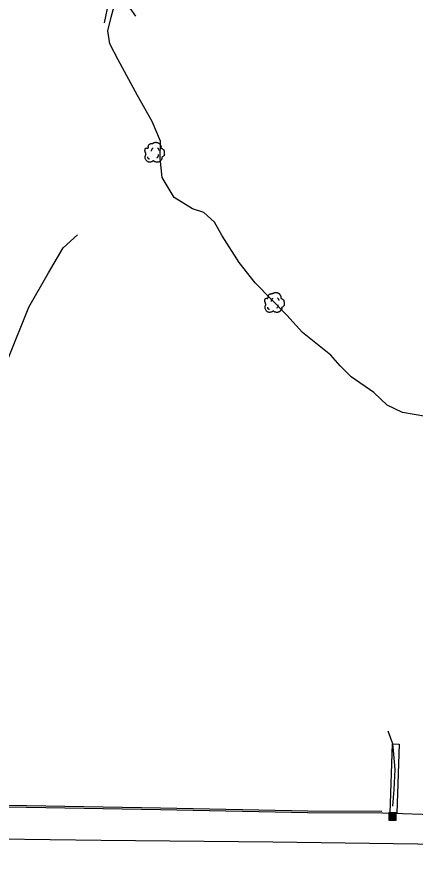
# Model space of a CAD drawing. Extents: x 2145380 to 2156929, y 139568 to 149130.
# Drawn here: x 2156003 to 2156138.6, y 142952.2 to 143237 of the extents above; entities that cross this region are included whole.
import ezdxf

# ---------------------------------------------------------------- set-up
doc = ezdxf.new("R2010")
doc.units = 0
for name, color, linetype in [('TOPO_Asphalt', 7, 'Continuous'), ('TOPO_Concrete', 7, 'Continuous'), ('TOPO_Curb Back', 7, 'Continuous'), ('TOPO_DRAIN_Headwall', 7, 'Continuous'), ('TOPO_Flowline', 7, 'Continuous'), ('TOPO_Misc', 7, 'Continuous'), ('TOPO_Tree', 7, 'Continuous'), ('TOPO_Wall Freestanding', 7, 'Continuous')]:
    doc.layers.add(name, color=color, linetype=linetype)

# ---------------------------------------------------------------- blocks, each defined once
blk = doc.blocks.new('CB')
at = {"layer": 'TOPO_Misc'}
for p, q in [((-3.08, 2.99), (3.24, 2.99)), ((-3.08, 2.68), (3.24, 2.68)), ((-3.08, 2.36), (3.24, 2.36)), ((-3.08, 2.05), (3.24, 2.05)), ((-3.08, 1.73), (3.24, 1.73)), ((-3.08, 1.4), (3.24, 1.4)), ((-3.08, 1.1), (3.24, 1.1)), ((-3.08, 0.77), (3.24, 0.77)), ((-3.08, 0.46), (3.24, 0.46)), ((-3.08, 0.14), (3.24, 0.14)), ((-3.08, -0.17), (3.24, -0.17)), ((-3.08, -0.48), (3.24, -0.48)), ((-3.08, -0.8), (3.24, -0.8)), ((-3.08, -1.11), (3.26, -1.11)), ((-3.08, -1.43), (3.26, -1.43)), ((-3.08, -1.75), (3.26, -1.75)), ((-3.08, -2.07), (3.26, -2.07)), ((-3.08, -2.39), (3.26, -2.39)), ((-3.08, -2.7), (3.26, -2.7)), ((-3.08, -3.02), (3.26, -3.02))]:
    blk.add_line(p, q, dxfattribs=at)
blk.add_lwpolyline([(3.26, -3.29), (3.24, 3.05), (-3.09, 3.04), (-3.08, -3.3), (3.26, -3.29)], dxfattribs=at)
blk = doc.blocks.new('TREE')
at = {"layer": 'TOPO_Tree'}
for points in [[(-14.1, -0.4), (-14.2, 0.5), (-14.4, 1.4), (-14.6, 2.3), (-14.8, 3.2), (-15.5, 4), (-15.7, 4.9), (-15.8, 5.6), (-15.7, 6.3), (-15.7, 7), (-15.6, 7.9), (-15.7, 8.8), (-15.1, 9.7), (-14.6, 10.4), (-13.8, 10.5), (-13, 10.7), (-12.2, 11), (-11.1, 10), (-10.4, 10.7), (-9.4, 11.7), (-10.3, 13.3), (-9.8, 14.4), (-9.6, 15.1), (-9.3, 15.9), (-8.8, 16.5), (-8.2, 17.3), (-7.5, 17.7), (-6.7, 18.1), (-6.1, 18.4), (-5.6, 18.6), (-5.1, 18.7), (-4.5, 18.7), (-4, 18.5), (-3.5, 18.1)], [(-3.5, 17.6), (-3.1, 18.3), (-2.6, 18.8), (-1.9, 19.2), (-1, 19.7), (-0.2, 20), (0.7, 20.2), (1.6, 20.5), (2.5, 20.8), (3.4, 20.8), (4.1, 20.7), (4.8, 20.5), (5.5, 20.2), (6.4, 19.9), (7.3, 19.7), (8.2, 19.2), (9.4, 18.4), (10, 17.2), (10.8, 16), (11.2, 15.3), (11.6, 14.6), (11.9, 13.9), (12.2, 13.1), (11.4, 12), (11.9, 11.2), (12, 11), (12.2, 10.9), (12.4, 10.7), (12.9, 10.4), (13.5, 10), (14, 9.7), (14.7, 9.2), (15.4, 8.7), (16.1, 8.1), (16.7, 7.5), (16.9, 6.7), (17.1, 6), (17.6, 4.4), (17.7, 2.8), (17.7, 1.2), (17.7, -0.2), (17.8, -2.2), (16.6, -3), (15.5, -3.8), (14.3, -4.6), (13.2, -5.3)], [(13.2, -5.3), (13.3, -5.8), (13.4, -6.3), (13.4, -6.7), (13.8, -8.5), (12.2, -10), (10.8, -11.5), (10, -12.3), (9.1, -12.8), (8.2, -13.1), (6, -13.8), (3.3, -13.6), (1.3, -13.1), (0.5, -12.9), (-0.1, -11.4), (-0.8, -11.5), (-2, -11.6), (-3.3, -12.8), (-4.5, -13.1), (-6.1, -13.5), (-7.8, -14), (-9.3, -13.6), (-11.4, -13.1), (-12.8, -11.4), (-14.1, -9.4), (-15.3, -7.3), (-15.6, -5.1), (-15.1, -3), (-14.9, -1.9), (-13.9, -0.8), (-13.5, 0.1)], [(-4.2, 5.1), (-4.5, 6.1), (-4.3, 7.2), (-3.8, 8.2), (-3.3, 9.3), (-2.7, 10.3), (-1.6, 11)], [(5.9, 11.2), (6.5, 10.7), (7, 10.2), (7.4, 9.5), (7.9, 8.6), (8.3, 7.6), (8.5, 6.6)], [(-11.4, -4.5), (-11.5, -5.4), (-11, -6.3), (-10.1, -7.2), (-9.3, -8), (-8.5, -8.3), (-7.7, -8.1)], [(4.8, -6.3), (5.7, -5.7), (6.3, -4.9), (6.8, -3.9), (7.4, -2.8), (7.6, -1.7), (7.5, -0.6)]]:
    blk.add_open_spline(points, degree=3, dxfattribs=at)

msp = doc.modelspace()

# ---------------------------------------------------------------- linework, layer by layer
at = {"layer": 'TOPO_Asphalt'}
msp.add_lwpolyline([(2156418.25, 142952.21), (2156379.03, 142952.93), (2156328.89, 142953.42), (2156298.84, 142953.42), (2156241.28, 142954.06), (2156179.58, 142954.94), (2156147.6, 142955.48), (2156090.17, 142956.29), (2156031.76, 142956.92), (2155979.63, 142957.56), (2155921.61, 142958.27), (2155865.62, 142959.12), (2155804.66, 142959.83), (2155741.86, 142960.6), (2155679.99, 142961.33), (2155623.65, 142962.18), (2155555.62, 142963.42), (2155500.28, 142964.21)], dxfattribs=at)
at = {"layer": 'TOPO_Concrete'}
msp.add_lwpolyline([(2156130.04, 142966.24), (2156130.82, 142989.73), (2156133.13, 142989.65), (2156132.35, 142966.16)], dxfattribs=at)
at = {"layer": 'TOPO_Curb Back'}
for points in [[(2155569.32, 142973.5), (2155592.4, 142973.58), (2155634.34, 142973.07), (2155658.19, 142972.75), (2155699.83, 142971.96), (2155752.18, 142971.6), (2155805.24, 142969.91), (2155844.67, 142969.27), (2155892.29, 142968.79), (2155949.47, 142968.3), (2155999.87, 142968.32), (2156051.97, 142967.39), (2156102.07, 142966.39), (2156127.43, 142966.25)], [(2155569.36, 142974.1), (2155592.4, 142974.18), (2155634.35, 142973.67), (2155658.2, 142973.35), (2155699.83, 142972.56), (2155752.19, 142972.2), (2155805.25, 142970.51), (2155844.68, 142969.87), (2155892.3, 142969.39), (2155949.47, 142968.9), (2155999.87, 142968.92), (2156051.98, 142967.99), (2156102.07, 142966.99), (2156127.26, 142966.85)]]:
    msp.add_lwpolyline(points, dxfattribs=at)
at = {"layer": 'TOPO_DRAIN_Headwall'}
msp.add_lwpolyline([(2156043.6, 143237.21), (2156039.42, 143243.1), (2156034.29, 143242.02), (2156032.73, 143234.91)], dxfattribs=at)
at = {"layer": 'TOPO_Flowline'}
for points in [[(2156142.24, 143101.1), (2156134.28, 143102.42), (2156129.01, 143104.98), (2156124.52, 143109.29), (2156116.83, 143114.52), (2156113.04, 143118.27), (2156109.84, 143121.88), (2156100.22, 143129.65), (2156094.87, 143135.53), (2156084.17, 143146.54), (2156078.74, 143153.47), (2156072.9, 143162.51), (2156070.34, 143167.16), (2156066.63, 143170.43), (2156062.83, 143171.74), (2156056.56, 143175.58), (2156052.5, 143182.34), (2156051.81, 143188.94), (2156051.99, 143194.67), (2156049.13, 143201.34), (2156044.12, 143210.25), (2156037.58, 143222.4), (2156034.75, 143227.75), (2156034, 143232.27), (2156035.19, 143236.86), (2156036.55, 143241.9)], [(2155744.59, 142991.03), (2155761.74, 142993.57), (2155764.71, 142994.05), (2155773.37, 142995.77), (2155784.45, 142998.47), (2155803.36, 143004.51), (2155844.9, 143015.88), (2155873.59, 143024.25), (2155911.86, 143037.14), (2155919.53, 143042.17), (2155936.31, 143053), (2155951.9, 143062.87), (2155969.96, 143078.72), (2155988.14, 143101.99), (2156000.29, 143120.99), (2156007.13, 143138.23), (2156013.83, 143149.98), (2156018.8, 143158.4), (2156023.74, 143162.86)], [(2156131.01, 142968.58), (2156131.47, 142974.24), (2156131.78, 142981.07), (2156131.36, 142986.3), (2156130.95, 142989.81), (2156129.44, 142994.12)]]:
    msp.add_lwpolyline(points, dxfattribs=at)
at = {"layer": 'TOPO_Wall Freestanding'}
msp.add_lwpolyline([(2156127.43, 142966.25), (2156130.95, 142966.23), (2156144.21, 142965.76)], dxfattribs=at)

# ---------------------------------------------------------------- block references
at = {"layer": 'TOPO_Misc', "xscale": 0.39370000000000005, "yscale": 0.3937000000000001}
msp.add_blockref('CB', (2156130.79, 142965.14), dxfattribs=at)
at = {"layer": 'TOPO_Tree', "xscale": 0.19685000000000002, "yscale": 0.19685000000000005}
for p in [(2156049.76, 143190.25), (2156090.54, 143139.18)]:
    msp.add_blockref('TREE', p, dxfattribs=at)

doc.saveas('drawing.dxf')
